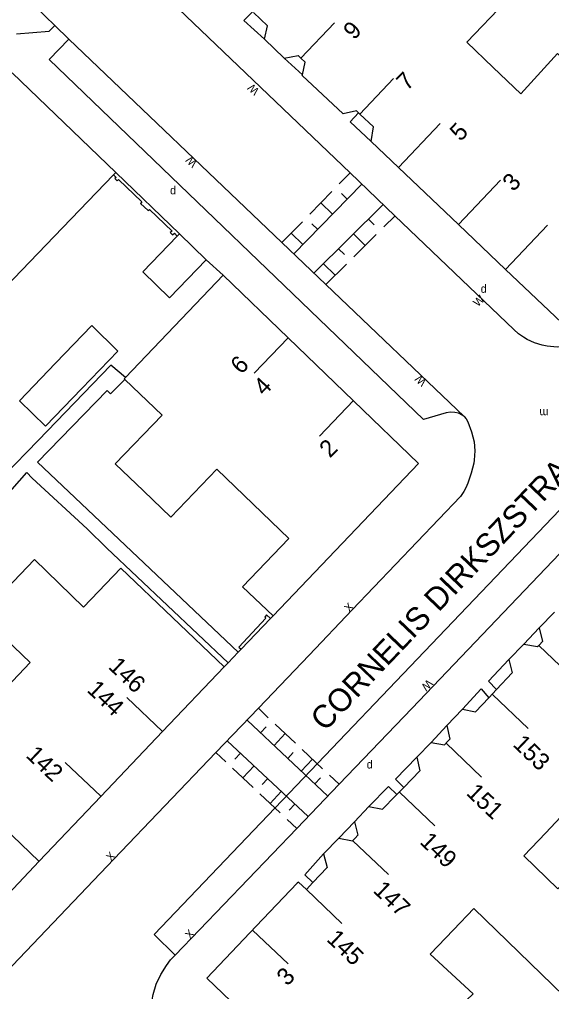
# Model space of a CAD drawing. Extents: x 134999 to 136502, y 457398 to 459002.
# Drawn here: x 135062 to 135094.6, y 458319.4 to 458378.9 of the extents above; entities that cross this region are included whole.
import ezdxf

# ---------------------------------------------------------------- set-up
doc = ezdxf.new("R2010")
doc.units = 0
for name, color, linetype in [('RI_DGTB_15', 7, 'Continuous'), ('RI_DGTB_2', 7, 'Continuous'), ('RI_DGTB_23', 7, 'Continuous'), ('RI_DGTB_29', 7, 'Continuous'), ('RI_DGTB_3', 7, 'Continuous'), ('RI_DGTB_30', 7, 'Continuous'), ('RI_DGTB_31', 7, 'Continuous'), ('RI_DGTB_35', 7, 'Continuous'), ('RI_DGTB_36', 7, 'Continuous'), ('RI_DGTB_37', 7, 'Continuous'), ('RI_DGTB_4', 7, 'Continuous'), ('RI_DGTB_43', 7, 'Continuous'), ('RI_DGTB_5', 7, 'Continuous'), ('RI_DGTB_53', 7, 'Continuous'), ('RI_DGTB_54', 7, 'Continuous'), ('RI_DGTB_6', 7, 'Continuous'), ('RI_DGTB_7', 7, 'Continuous')]:
    doc.layers.add(name, color=color, linetype=linetype)

msp = doc.modelspace()

# ---------------------------------------------------------------- linework, layer by layer
at = {"layer": 'RI_DGTB_15'}
for p, q in [((135079.223, 458376.501), (135081.294, 458378.673)), ((135082.834, 458373.087), (135084.905, 458375.259)), ((135085.198, 458369.825), (135087.75, 458372.508)), ((135088.866, 458366.336), (135091.438, 458369.04)), ((135091.755, 458363.589), (135094.327, 458366.293)), ((135078.455, 458359.398), (135076.375, 458357.237)), ((135082.439, 458355.565), (135080.359, 458353.404)), ((135093.812, 458340.572), (135095.98, 458338.499)), ((135070.755, 458335.338), (135068.583, 458337.408)), ((135090.963, 458337.594), (135093.131, 458335.521)), ((135088.114, 458334.616), (135090.282, 458332.543)), ((135066.979, 458331.375), (135064.807, 458333.445)), ((135085.265, 458331.638), (135087.433, 458329.565)), ((135063.203, 458327.412), (135061.031, 458329.482)), ((135082.416, 458328.66), (135084.584, 458326.587)), ((135079.567, 458325.682), (135081.735, 458323.609)), ((135076.273, 458323.196), (135078.443, 458321.125))]:
    msp.add_line(p, q, dxfattribs=at)
at = {"layer": 'RI_DGTB_2'}
for p, q in [((135074.471, 458363.231), (135068.498, 458356.972)), ((135074.471, 458363.231), (135078.455, 458359.397)), ((135078.455, 458359.397), (135082.438, 458355.564)), ((135074.539, 458339.294), (135070.762, 458335.331)), ((135070.762, 458335.331), (135066.985, 458331.369)), ((135066.985, 458331.369), (135063.209, 458327.407)), ((135063.209, 458327.407), (135059.432, 458323.444))]:
    msp.add_line(p, q, dxfattribs=at)
for points in [[(135067.898, 458369.515), (135061.567, 458375.598), (135057.78, 458371.647)], [(135068.451, 458356.862), (135070.731, 458354.681), (135067.871, 458351.711), (135069.606, 458350.047)], [(135068.498, 458356.972), (135068.421, 458356.891), (135068.451, 458356.862)], [(135077.531, 458342.401), (135086.421, 458351.731), (135082.438, 458355.564)], [(135076.311, 458349.227), (135074.081, 458351.371), (135071.27, 458348.451), (135069.606, 458350.047)], [(135076.311, 458349.227), (135078.491, 458347.131), (135075.661, 458344.192), (135077.531, 458342.401)], [(135074.539, 458339.294), (135068.201, 458345.334), (135065.921, 458342.941), (135062.921, 458345.851), (135061.19, 458344.041)], [(135060.509, 458337.292), (135062.661, 458339.551), (135059.641, 458342.421), (135061.19, 458344.041)]]:
    msp.add_lwpolyline(points, dxfattribs=at)
at = {"layer": 'RI_DGTB_23'}
msp.add_line((135074.77, 458339.533), (135075.391, 458340.181), dxfattribs=at)
at = {"layer": 'RI_DGTB_3'}
for p, q in [((135085.198, 458369.825), (135088.866, 458366.336)), ((135067.76, 458369.371), (135064.123, 458365.593)), ((135067.898, 458369.515), (135067.76, 458369.371)), ((135088.866, 458366.336), (135091.755, 458363.589)), ((135064.123, 458365.593), (135060.325, 458361.647))]:
    msp.add_line(p, q, dxfattribs=at)
for points in [[(135077.003, 458377.675), (135077.176, 458378.476), (135076.327, 458379.287)], [(135078.205, 458376.499), (135077.003, 458377.675)], [(135078.205, 458376.499), (135079.054, 458376.66), (135079.223, 458376.501)], [(135079.323, 458375.489), (135079.486, 458376.253), (135079.223, 458376.501)], [(135082.758, 458373.157), (135082.628, 458373.279), (135081.808, 458373.096), (135079.314, 458375.446), (135079.323, 458375.489)], [(135082.834, 458373.087), (135082.758, 458373.157)], [(135083.523, 458371.418), (135083.681, 458372.299), (135082.834, 458373.087)], [(135106.21, 458371.969), (135095.167, 458360.343), (135091.755, 458363.589)], [(135085.198, 458369.825), (135083.523, 458371.418)]]:
    msp.add_lwpolyline(points, dxfattribs=at)
at = {"layer": 'RI_DGTB_31'}
for p, q in [((135081.581, 458368.816), (135082.236, 458369.486)), ((135078.791, 458364.535), (135082.959, 458368.795)), ((135079.771, 458366.966), (135081.129, 458368.354)), ((135082.07, 458367.886), (135081.712, 458368.235)), ((135084.259, 458367.554), (135080.029, 458363.354)), ((135081.165, 458366.961), (135080.45, 458367.66)), ((135084.99, 458366.87), (135084.302, 458366.188)), ((135078.068, 458365.225), (135079.319, 458366.504)), ((135080.26, 458366.036), (135079.902, 458366.385)), ((135083.369, 458366.67), (135083.721, 458366.315)), ((135079.355, 458365.111), (135078.64, 458365.81)), ((135082.452, 458365.76), (135083.157, 458365.05)), ((135083.844, 458365.733), (135082.469, 458364.368)), ((135081.535, 458364.85), (135081.888, 458364.495)), ((135080.619, 458363.94), (135081.323, 458363.23)), ((135082.011, 458363.913), (135080.753, 458362.664)), ((135076.626, 458336.755), (135077.234, 458336.184)), ((135075.933, 458336.034), (135080.873, 458331.391)), ((135076.757, 458335.26), (135077.099, 458335.624)), ((135077.65, 458335.793), (135078.897, 458334.62)), ((135079.667, 458330.135), (135074.722, 458334.772)), ((135077.588, 458334.478), (135078.273, 458335.207)), ((135079.313, 458334.23), (135080.56, 458333.057)), ((135074.635, 458333.484), (135074.03, 458334.051)), ((135075.528, 458334.018), (135075.185, 458333.653)), ((135078.42, 458333.696), (135078.763, 458334.061)), ((135079.252, 458332.915), (135079.937, 458333.643)), ((135076.302, 458331.92), (135075.052, 458333.093)), ((135076.361, 458333.236), (135075.677, 458332.507)), ((135077.194, 458332.454), (135076.852, 458332.09)), ((135080.083, 458332.133), (135080.426, 458332.497)), ((135080.976, 458332.666), (135081.566, 458332.112)), ((135077.968, 458330.357), (135076.718, 458331.53)), ((135078.027, 458331.673), (135077.343, 458330.943)), ((135078.861, 458330.891), (135078.519, 458330.526)), ((135078.974, 458329.413), (135078.385, 458329.966))]:
    msp.add_line(p, q, dxfattribs=at)
at = {"layer": 'RI_DGTB_4'}
msp.add_line((135076.497, 458323.431), (135079.002, 458326.056), dxfattribs=at)
for points in [[(135093.818, 458341.683), (135094.747, 458342.636)], [(135093.818, 458341.683), (135094.014, 458340.831), (135093.803, 458340.621)], [(135092.87, 458340.674), (135091.955, 458339.735)], [(135092.87, 458340.674), (135093.709, 458340.527), (135093.803, 458340.621)], [(135091.955, 458339.735), (135092.158, 458338.927), (135091.199, 458337.904)], [(135091.199, 458337.904), (135090.721, 458337.395)], [(135089.112, 458336.706), (135089.919, 458336.54), (135090.721, 458337.395)], [(135088.152, 458335.709), (135089.112, 458336.706)], [(135088.152, 458335.709), (135088.341, 458334.87), (135088.202, 458334.725)], [(135087.192, 458334.662), (135086.314, 458333.779)], [(135087.192, 458334.662), (135088.018, 458334.533), (135088.202, 458334.725)], [(135086.314, 458333.779), (135086.516, 458332.927), (135085.526, 458331.919)], [(135085.526, 458331.919), (135085.098, 458331.483)], [(135083.389, 458330.744), (135084.215, 458330.584), (135085.024, 458331.407)], [(135085.098, 458331.483), (135085.024, 458331.407)], [(135082.512, 458329.811), (135083.389, 458330.744)], [(135082.512, 458329.811), (135082.708, 458328.997), (135082.547, 458328.827)], [(135081.557, 458328.82), (135080.617, 458327.855)], [(135081.557, 458328.82), (135082.39, 458328.661), (135082.547, 458328.827)], [(135080.617, 458327.855), (135080.832, 458327.021), (135079.967, 458326.106)], [(135079.967, 458326.106), (135079.567, 458325.682), (135079.076, 458326.133), (135079.002, 458326.056)], [(135085.655, 458308.619), (135082.295, 458311.793), (135073.47, 458320.26), (135076.497, 458323.431)]]:
    msp.add_lwpolyline(points, dxfattribs=at)
at = {"layer": 'RI_DGTB_5'}
for points in [[(135093.541, 458381.734), (135091.766, 458379.966), (135089.374, 458377.482), (135091.003, 458375.929)], [(135098.031, 458379.811), (135097.481, 458379.171), (135097.393, 458379.24), (135095.054, 458376.66), (135094.921, 458376.781), (135092.687, 458374.324), (135091.003, 458375.929)], [(135098.823, 458327.148), (135095.427, 458330.421), (135094.217, 458329.151)], [(135099.775, 458323.826), (135096.308, 458327.216), (135094.952, 458325.716), (135092.861, 458327.729), (135094.217, 458329.151)], [(135095.32, 458319.18), (135089.808, 458324.525), (135088.566, 458323.222)], [(135089.859, 458316.432), (135090.881, 458317.471), (135089.367, 458318.916), (135089.771, 458319.301), (135087.134, 458321.72), (135088.566, 458323.222)]]:
    msp.add_lwpolyline(points, dxfattribs=at)
at = {"layer": 'RI_DGTB_53'}
for p, q in [((135059.951, 458382.591), (135064.171, 458378.501)), ((135065.021, 458377.671), (135064.171, 458378.501)), ((135122.736, 458377.829), (135070.251, 458322.932)), ((135071.801, 458365.771), (135067.898, 458369.515)), ((135073.441, 458364.181), (135074.471, 458363.231)), ((135086.011, 458336.741), (135107.381, 458359.111)), ((135074.77, 458339.533), (135074.539, 458339.294)), ((135070.251, 458322.932), (135071.542, 458321.674))]:
    msp.add_line(p, q, dxfattribs=at)
for points in [[(135082.236, 458369.486), (135043.403, 458406.574)], [(135061.821, 458378.001), (135063.831, 458378.151), (135064.171, 458378.501)], [(135089.212, 458354.594), (135089.101, 458354.681), (135088.876, 458354.791), (135088.641, 458354.841), (135088.38, 458354.859), (135088.121, 458354.831), (135086.741, 458354.421), (135063.821, 458376.431), (135065.021, 458377.671)], [(135084.982, 458366.863), (135082.236, 458369.486)], [(135098.679, 458360.7), (135098.011, 458360.001), (135096.704, 458359.123), (135096.122, 458358.949), (135095.521, 458358.852), (135094.914, 458358.835), (135094.704, 458358.848), (135094.293, 458358.889), (135093.986, 458358.954), (135093.531, 458359.102), (135093.081, 458359.311), (135092.853, 458359.442), (135092.545, 458359.659), (135092.261, 458359.911), (135084.982, 458366.863)], [(135089.212, 458354.594), (135089.345, 458354.445), (135089.441, 458354.271), (135089.668, 458353.663), (135089.835, 458353.042), (135089.875, 458352.489), (135089.835, 458351.935), (135089.803, 458351.745), (135089.648, 458351.134), (135089.451, 458350.531), (135089.324, 458350.227), (135089.204, 458350.008), (135088.991, 458349.708), (135082.361, 458342.771), (135079.741, 458340.001), (135076.626, 458336.755)], [(135076.626, 458336.755), (135074.03, 458334.051)], [(135074.03, 458334.051), (135067.781, 458327.541), (135050.805, 458309.761), (135045.763, 458304.466)]]:
    msp.add_lwpolyline(points, dxfattribs=at)
at = {"layer": 'RI_DGTB_54'}
for p, q in [((135078.205, 458376.499), (135079.323, 458375.489)), ((135075.573, 458340.369), (135077.374, 458342.239)), ((135077.374, 458342.239), (135077.531, 458342.401)), ((135092.87, 458340.674), (135093.818, 458341.683)), ((135087.192, 458334.662), (135088.152, 458335.709)), ((135081.557, 458328.82), (135082.512, 458329.811))]:
    msp.add_line(p, q, dxfattribs=at)
for points in [[(135065.021, 458377.671), (135078.068, 458365.225)], [(135067.76, 458369.371), (135067.921, 458369.216), (135067.851, 458369.141), (135067.981, 458369.011), (135068.062, 458369.082), (135069.486, 458367.717), (135069.411, 458367.621), (135069.881, 458367.191), (135069.962, 458367.261), (135071.344, 458365.938), (135071.221, 458365.841), (135071.381, 458365.701), (135071.492, 458365.796), (135071.665, 458365.631)], [(135078.068, 458365.225), (135080.753, 458362.664)], [(135080.753, 458362.664), (135089.212, 458354.594)], [(135068.498, 458356.972), (135067.591, 458357.741), (135063.161, 458353.121), (135061.051, 458350.971), (135048.771, 458338.101), (135039.64, 458328.56), (135039.416, 458328.773)], [(135075.391, 458340.181), (135063.111, 458351.801), (135067.371, 458356.191), (135067.579, 458355.983), (135068.451, 458356.862)], [(135040.283, 458327.964), (135061.571, 458350.161), (135062.454, 458351.17), (135062.781, 458350.831), (135066.141, 458347.731), (135067.351, 458346.551), (135074.77, 458339.533)], [(135077.374, 458342.239), (135077.131, 458342.471), (135077.021, 458342.331), (135077.085, 458342.268), (135075.44, 458340.493), (135075.573, 458340.369)], [(135075.573, 458340.369), (135075.391, 458340.181)], [(135081.566, 458332.112), (135086.011, 458336.741)], [(135078.974, 458329.413), (135081.566, 458332.112)], [(135071.542, 458321.674), (135078.974, 458329.413)], [(135072.776, 458312.814), (135072.726, 458312.818), (135072.535, 458312.912), (135072.452, 458312.988), (135071.292, 458314.127), (135070.898, 458314.721), (135070.573, 458315.355), (135070.321, 458316.021), (135070.145, 458316.712), (135070.117, 458316.863), (135070.037, 458317.57), (135070.036, 458318.281), (135070.046, 458318.426), (135070.064, 458318.616), (135070.184, 458319.259), (135070.381, 458319.883), (135070.653, 458320.478), (135070.995, 458321.035), (135071.255, 458321.375), (135071.542, 458321.674)]]:
    msp.add_lwpolyline(points, dxfattribs=at)
at = {"layer": 'RI_DGTB_6'}
for q in [(135071.665, 458365.631), (135073.441, 458364.181)]:
    msp.add_line((135071.801, 458365.771), q, dxfattribs=at)
for points in [[(135071.665, 458365.631), (135069.551, 458363.451), (135071.191, 458361.861), (135073.441, 458364.181)], [(135065.832, 458356.313), (135068.031, 458358.601), (135066.431, 458360.161), (135064.221, 458357.861)], [(135064.221, 458357.861), (135062.011, 458355.561)], [(135062.011, 458355.561), (135063.611, 458354.001), (135065.832, 458356.313)]]:
    msp.add_lwpolyline(points, dxfattribs=at)
at = {"layer": 'RI_DGTB_7'}
for p, q in [((135075.747, 458378.805), (135077.003, 458377.675)), ((135090.714, 458338.413), (135091.199, 458337.904)), ((135085.01, 458332.426), (135085.526, 458331.919)), ((135084.587, 458331.986), (135085.098, 458331.483)), ((135079.472, 458326.575), (135079.967, 458326.106))]:
    msp.add_line(p, q, dxfattribs=at)
for points in [[(135076.265, 458379.347), (135075.747, 458378.805)], [(135083.523, 458371.418), (135082.249, 458372.609), (135082.758, 458373.157)], [(135090.714, 458338.413), (135091.955, 458339.735)], [(135089.112, 458336.706), (135090.27, 458337.94)], [(135090.27, 458337.94), (135090.721, 458337.395)], [(135085.01, 458332.426), (135086.314, 458333.779)], [(135083.389, 458330.744), (135084.587, 458331.986)], [(135079.472, 458326.575), (135080.617, 458327.855)]]:
    msp.add_lwpolyline(points, dxfattribs=at)

# ---------------------------------------------------------------- texts
at = {"layer": 'RI_DGTB_29'}
for p in [(135071.221, 458368.182), (135090.231, 458362.162)]:
    msp.add_text('d', height=0.5, rotation=359.99973, dxfattribs=at).set_placement(p)
msp.add_text('d', height=0.5, dxfattribs=at).set_placement((135083.257, 458333.077))
at = {"layer": 'RI_DGTB_30'}
for s, height, rotation, p in [('W', 0.5, 136.32054, (135076.72, 458374.55)), ('W', 0.499, 136.32374, (135072.928, 458370.132)), ('W', 0.499, 44.11836, (135090.058, 458361.268)), ('W', 0.499, 136.41885, (135086.959, 458356.752)), ('X', 0.499, 46.02749, (135082.19, 458342.596)), ('W', 0.499, 225.90843, (135086.994, 458338.568)), ('X', 0.499, 46.24109, (135067.612, 458327.366)), ('X', 0.5, 46.36564, (135072.446, 458322.612))]:
    msp.add_text(s, height=height, rotation=rotation, dxfattribs=at).set_placement(p)
at = {"layer": 'RI_DGTB_35'}
for s, rotation, p in [('6', 46.0984, (135075.575, 458357.127)), ('2', 46.1063, (135081.01, 458352.017)), ('146', 316.3832, (135067.391, 458339.239)), ('145', 316.269, (135080.747, 458322.579)), ('3', 46.1063, (135078.398, 458319.729))]:
    msp.add_text(s, height=1.054, rotation=rotation, dxfattribs=at).set_placement(p)
at = {"layer": 'RI_DGTB_36'}
for s, rotation, p in [('9', 46.3587, (135082.479, 458377.573)), ('7', 46.3587, (135085.735, 458374.466)), ('5', 46.432, (135088.998, 458371.37)), ('3', 46.432, (135092.226, 458368.299)), ('4', 46.1063, (135076.987, 458355.81)), ('144', 316.3912, (135066.08, 458337.82)), ('153', 316.269, (135092.143, 458334.491)), ('142', 316.3912, (135062.345, 458333.816)), ('151', 316.269, (135089.294, 458331.513)), ('149', 316.269, (135086.445, 458328.534)), ('147', 316.269, (135083.597, 458325.556))]:
    msp.add_text(s, height=1.054, rotation=rotation, dxfattribs=at).set_placement(p)
at = {"layer": 'RI_DGTB_37'}
msp.add_text('CORNELIS DIRKSZSTRAAT', height=1.4, rotation=46.41422, dxfattribs=at).set_placement((135080.701, 458335.287))
at = {"layer": 'RI_DGTB_43'}
msp.add_text('m', height=0.5, rotation=179.99492, dxfattribs=at).set_placement((135094.383, 458355.059))

doc.saveas('drawing.dxf')
